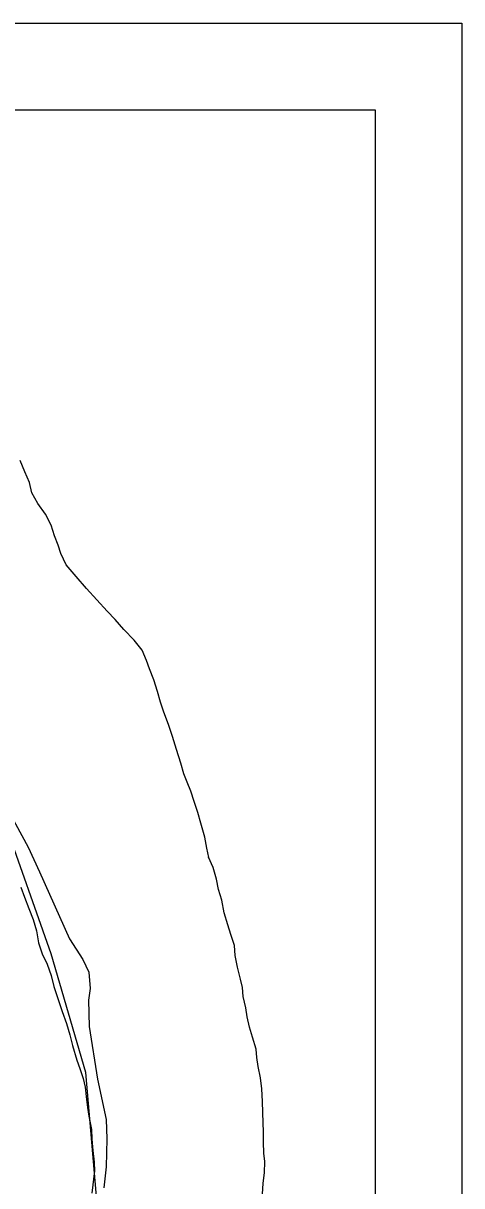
# Model space of a CAD drawing. Extents: x 0 to 34, y 0 to 22.
# Drawn here: x 8.494 to 9, y 19.658 to 21 of the extents above; entities that cross this region are included whole.
import ezdxf

# ---------------------------------------------------------------- set-up
doc = ezdxf.new("R2010")
doc.units = 0
for name, color, linetype in [('Default', 7, 'Continuous'), ('GM_X_Corporation', 7, 'Continuous'), ('GM_X_Major_River', 7, 'Continuous'), ('SH_Cut_Line', 7, 'Continuous'), ('SH_Data', 7, 'Continuous')]:
    doc.layers.add(name, color=color, linetype=linetype)

msp = doc.modelspace()

# ---------------------------------------------------------------- linework, layer by layer
at = {"layer": 'Default'}
for p, q in [((8.5259, 19.9261), (8.4717, 20.0797)), ((8.5661, 19.7892), (8.5259, 19.9261)), ((8.5805, 19.6201), (8.5661, 19.7892))]:
    msp.add_line(p, q, dxfattribs=at)
at = {"layer": 'GM_X_Corporation'}
for p, q in [((8.4681, 20.1072), (8.4996, 20.049)), ((8.4996, 20.049), (8.5127, 20.0205)), ((8.5127, 20.0205), (8.5471, 19.9431)), ((8.5471, 19.9431), (8.5627, 19.9196)), ((8.5627, 19.9196), (8.5696, 19.9047)), ((8.5696, 19.9047), (8.571, 19.8861)), ((8.571, 19.8861), (8.5691, 19.8724)), ((8.5691, 19.8724), (8.5698, 19.8421)), ((8.5698, 19.8421), (8.5797, 19.7813)), ((8.5797, 19.7813), (8.5896, 19.7349)), ((8.5896, 19.7349), (8.5903, 19.7125)), ((8.5903, 19.7125), (8.5895, 19.6802)), ((8.5895, 19.6802), (8.5869, 19.6558))]:
    msp.add_line(p, q, dxfattribs=at)
at = {"layer": 'GM_X_Major_River'}
for p, q in [((8.4955, 20.4821), (8.4903, 20.4952)), ((8.501, 20.47), (8.4955, 20.4821)), ((8.5039, 20.4579), (8.501, 20.47)), ((8.5106, 20.4456), (8.5039, 20.4579)), ((8.5195, 20.4336), (8.5106, 20.4456)), ((8.5262, 20.4208), (8.5195, 20.4336)), ((8.5299, 20.4084), (8.5262, 20.4208)), ((8.5342, 20.3978), (8.5299, 20.4084)), ((8.5371, 20.388), (8.5342, 20.3978)), ((8.5434, 20.3749), (8.5371, 20.388)), ((8.555, 20.3614), (8.5434, 20.3749)), ((8.5667, 20.3476), (8.555, 20.3614)), ((8.5907, 20.3215), (8.5667, 20.3476)), ((8.5999, 20.3118), (8.5907, 20.3215)), ((8.61, 20.3003), (8.5999, 20.3118)), ((8.622, 20.288), (8.61, 20.3003)), ((8.6313, 20.2764), (8.622, 20.288)), ((8.6361, 20.2647), (8.6313, 20.2764)), ((8.6397, 20.2549), (8.6361, 20.2647)), ((8.6445, 20.2421), (8.6397, 20.2549)), ((8.6489, 20.2289), (8.6445, 20.2421)), ((8.6522, 20.2165), (8.6489, 20.2289)), ((8.6562, 20.2048), (8.6522, 20.2165)), ((8.6614, 20.1905), (8.6562, 20.2048)), ((8.6662, 20.1769), (8.6614, 20.1905)), ((8.6707, 20.1618), (8.6662, 20.1769)), ((8.6759, 20.146), (8.6707, 20.1618)), ((8.6792, 20.1339), (8.6759, 20.146)), ((8.6831, 20.1241), (8.6792, 20.1339)), ((8.6871, 20.1139), (8.6831, 20.1241)), ((8.6912, 20.1019), (8.6871, 20.1139)), ((8.6952, 20.0891), (8.6912, 20.1019)), ((8.6988, 20.0766), (8.6952, 20.0891)), ((8.7033, 20.0608), (8.6988, 20.0766)), ((8.7058, 20.0479), (8.7033, 20.0608)), ((8.7079, 20.037), (8.7058, 20.0479)), ((8.7131, 20.0257), (8.7075, 20.0377)), ((8.7075, 20.0377), (8.7079, 20.037)), ((8.7171, 20.0121), (8.7131, 20.0257)), ((8.7193, 20.0004), (8.7171, 20.0121)), ((8.4911, 20.0029), (8.4951, 19.9912)), ((8.7229, 19.9879), (8.7193, 20.0004)), ((8.4951, 19.9912), (8.5003, 19.9784)), ((8.5003, 19.9784), (8.5054, 19.9656)), ((8.7258, 19.9732), (8.7229, 19.9879)), ((8.5054, 19.9656), (8.5091, 19.9524)), ((8.7299, 19.9596), (8.7258, 19.9732)), ((8.5091, 19.9524), (8.5116, 19.9388)), ((8.7335, 19.9483), (8.7299, 19.9596)), ((8.5116, 19.9388), (8.5157, 19.926)), ((8.7376, 19.9355), (8.7335, 19.9483)), ((8.5157, 19.926), (8.5216, 19.9139)), ((8.7385, 19.9241), (8.7376, 19.9355)), ((8.5216, 19.9139), (8.526, 19.9011)), ((8.7411, 19.9105), (8.7385, 19.9241)), ((8.526, 19.9011), (8.5293, 19.8883)), ((8.7447, 19.8969), (8.7411, 19.9105)), ((8.5293, 19.8883), (8.5337, 19.8743)), ((8.7468, 19.8871), (8.7447, 19.8969)), ((8.7478, 19.8769), (8.7468, 19.8871)), ((8.5337, 19.8743), (8.5389, 19.8596)), ((8.7507, 19.8637), (8.7478, 19.8769)), ((8.5389, 19.8596), (8.5438, 19.8457)), ((8.7524, 19.8534), (8.7507, 19.8637)), ((8.5438, 19.8457), (8.5478, 19.8325)), ((8.7549, 19.8413), (8.7524, 19.8534)), ((8.5478, 19.8325), (8.5507, 19.82)), ((8.7585, 19.8297), (8.7549, 19.8413)), ((8.5507, 19.82), (8.5556, 19.8034)), ((8.7626, 19.8161), (8.7585, 19.8297)), ((8.7635, 19.8062), (8.7626, 19.8161)), ((8.7649, 19.796), (8.7635, 19.8062)), ((8.5556, 19.8034), (8.5592, 19.7936)), ((8.5592, 19.7936), (8.5632, 19.782)), ((8.7678, 19.7828), (8.7649, 19.796)), ((8.5632, 19.782), (8.5653, 19.7721)), ((8.7692, 19.7703), (8.7678, 19.7828)), ((8.5653, 19.7721), (8.5666, 19.7615)), ((8.7702, 19.7555), (8.7692, 19.7703)), ((8.5666, 19.7615), (8.568, 19.7487)), ((8.7707, 19.7305), (8.7702, 19.7555)), ((8.568, 19.7487), (8.5697, 19.7388)), ((8.5697, 19.7388), (8.5726, 19.7233)), ((8.5726, 19.7233), (8.5732, 19.712)), ((8.7712, 19.721), (8.7707, 19.7305)), ((8.5732, 19.712), (8.5743, 19.6988)), ((8.7711, 19.7085), (8.7712, 19.721)), ((8.5743, 19.6988), (8.5756, 19.6856)), ((8.7717, 19.696), (8.7711, 19.7085)), ((8.5756, 19.6856), (8.5762, 19.6756)), ((8.7727, 19.6862), (8.7717, 19.696)), ((8.7722, 19.6732), (8.7727, 19.6862)), ((8.5762, 19.6756), (8.5729, 19.6498)), ((8.7709, 19.6611), (8.7722, 19.6732)), ((8.77, 19.6485), (8.7709, 19.6611))]:
    msp.add_line(p, q, dxfattribs=at)
at = {"layer": 'SH_Cut_Line'}
for p, q in [((8.5259, 19.9261), (8.4717, 20.0797)), ((8.5661, 19.7892), (8.5259, 19.9261)), ((8.5805, 19.6201), (8.5661, 19.7892))]:
    msp.add_line(p, q, dxfattribs=at)
at = {"layer": 'SH_Data'}
for p, q in [((2, 21), (9, 21)), ((9, 21), (9, 14)), ((2.1, 20.9), (8.9, 20.9)), ((8.9, 20.9), (8.9, 14.1))]:
    msp.add_line(p, q, dxfattribs=at)

doc.saveas('drawing.dxf')
